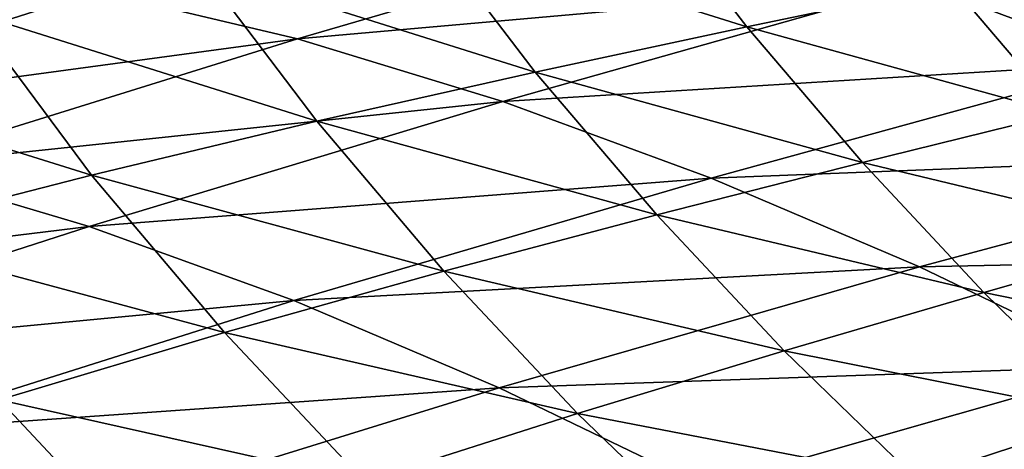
# Model space of a CAD drawing. Header units: metres. Extents: x -90 to 304, y -90 to 74.
# Tile 344 of 570: x 204.45 to 211.57, y 23.86 to 26.97. Entities that reach past the tile are written whole.
import ezdxf

# ---------------------------------------------------------------- set-up
doc = ezdxf.new("R2010")
doc.units = ezdxf.units.M
doc.layers.add('solid_21662050_350', color=7, linetype='CONTINUOUS')

msp = doc.modelspace()

# ---------------------------------------------------------------- linework, layer by layer
at = {"layer": 'solid_21662050_350'}
for points in [[(207.365433, 27.65682, 128.380768), (208.929825, 27.932791, 127.17778), (209.706833, 26.921089, 127.406685)], [(208.929825, 27.932791, 127.17778), (211.184372, 27.229027, 126.14595), (209.706833, 26.921089, 127.406685)], [(205.005051, 27.177574, 159.161041), (206.455917, 26.833879, 162.792999), (209.450394, 27.710291, 161.827484)], [(209.450394, 27.710291, 161.827484), (206.455917, 26.833879, 162.792999), (210.957291, 27.233845, 165.526382)], [(205.750076, 27.357008, 129.611755), (207.365433, 27.65682, 128.380768), (208.175842, 26.592491, 128.677673)], [(207.365433, 27.65682, 128.380768), (209.706833, 26.921089, 127.406685), (208.175842, 26.592491, 128.677673)], [(211.184372, 27.229027, 126.14595), (212.603928, 27.51932, 124.875633), (213.359436, 26.625126, 124.978271)], [(210.957291, 27.233845, 165.526382), (212.487167, 26.659639, 169.245804), (215.541977, 27.442633, 168.274872)], [(203.583282, 27.411453, 155.564926), (200.637039, 26.45499, 156.496536), (205.005051, 27.177574, 159.161041)], [(204.086334, 27.025322, 130.890182), (205.750076, 27.357008, 129.611755), (206.594498, 26.237049, 129.9776)], [(205.750076, 27.357008, 129.611755), (208.175842, 26.592491, 128.677673), (206.594498, 26.237049, 129.9776)], [(206.455917, 26.833879, 162.792999), (207.941193, 26.38003, 166.474136), (210.957291, 27.233845, 165.526382)], [(210.957291, 27.233845, 165.526382), (207.941193, 26.38003, 166.474136), (212.487167, 26.659639, 169.245804)], [(209.706833, 26.921089, 127.406685), (211.184372, 27.229027, 126.14595), (211.980148, 26.292177, 126.312531)], [(211.184372, 27.229027, 126.14595), (213.359436, 26.625126, 124.978271), (211.980148, 26.292177, 126.312531)], [(200.637039, 26.45499, 156.496536), (202.049942, 26.23617, 160.102234), (205.005051, 27.177574, 159.161041)], [(205.005051, 27.177574, 159.161041), (202.049942, 26.23617, 160.102234), (206.455917, 26.833879, 162.792999)], [(202.376816, 26.653736, 132.235489), (204.086334, 27.025322, 130.890182), (204.965424, 25.847589, 131.324768)], [(204.086334, 27.025322, 130.890182), (206.594498, 26.237049, 129.9776), (204.965424, 25.847589, 131.324768)], [(208.175842, 26.592491, 128.677673), (209.706833, 26.921089, 127.406685), (210.543442, 25.937471, 127.640457)], [(209.706833, 26.921089, 127.406685), (211.980148, 26.292177, 126.312531), (210.543442, 25.937471, 127.640457)], [(202.049942, 26.23617, 160.102234), (203.486176, 25.909777, 163.730789), (206.455917, 26.833879, 162.792999)], [(206.455917, 26.833879, 162.792999), (203.486176, 25.909777, 163.730789), (207.941193, 26.38003, 166.474136)], [(202.376816, 26.653736, 132.235489), (204.965424, 25.847589, 131.324768), (203.291199, 25.416941, 132.737488)], [(207.941193, 26.38003, 166.474136), (209.447021, 25.825781, 170.167969), (212.487167, 26.659639, 169.245804)], [(212.487167, 26.659639, 169.245804), (209.447021, 25.825781, 170.167969), (214.015121, 26.002392, 172.924591)], [(206.594498, 26.237049, 129.9776), (208.175842, 26.592491, 128.677673), (209.054123, 25.558641, 128.980682)], [(208.175842, 26.592491, 128.677673), (210.543442, 25.937471, 127.640457), (209.054123, 25.558641, 128.980682)], [(203.486176, 25.909777, 163.730789), (204.948257, 25.474773, 167.389145), (207.941193, 26.38003, 166.474136)], [(207.941193, 26.38003, 166.474136), (204.948257, 25.474773, 167.389145), (209.447021, 25.825781, 170.167969)], [(210.543442, 25.937471, 127.640457), (211.980148, 26.292177, 126.312531), (212.813217, 25.393196, 126.478516)], [(204.965424, 25.847589, 131.324768), (206.594498, 26.237049, 129.9776), (207.514999, 25.150352, 130.350739)], [(206.594498, 26.237049, 129.9776), (209.054123, 25.558641, 128.980682), (207.514999, 25.150352, 130.350739)], [(209.447021, 25.825781, 170.167969), (210.955322, 25.183128, 173.826935), (214.015121, 26.002392, 172.924591)], [(214.015121, 26.002392, 172.924591), (210.955322, 25.183128, 173.826935), (215.515884, 25.276377, 176.502762)], [(209.054123, 25.558641, 128.980682), (210.543442, 25.937471, 127.640457), (211.419891, 24.997978, 127.873215)], [(210.543442, 25.937471, 127.640457), (212.813217, 25.393196, 126.478516), (211.419891, 24.997978, 127.873215)], [(203.486176, 25.909777, 163.730789), (200.54248, 24.93721, 164.640091), (204.948257, 25.474773, 167.389145)], [(203.291199, 25.416941, 132.737488), (204.965424, 25.847589, 131.324768), (205.928284, 24.706329, 131.767746)], [(204.948257, 25.474773, 167.389145), (206.427795, 24.937994, 171.052216), (209.447021, 25.825781, 170.167969)], [(204.965424, 25.847589, 131.324768), (207.514999, 25.150352, 130.350739), (205.928284, 24.706329, 131.767746)], [(209.447021, 25.825781, 170.167969), (206.427795, 24.937994, 171.052216), (210.955322, 25.183128, 173.826935)], [(207.514999, 25.150352, 130.350739), (209.054123, 25.558641, 128.980682), (209.975204, 24.575396, 129.282242)], [(209.054123, 25.558641, 128.980682), (211.419891, 24.997978, 127.873215), (209.975204, 24.575396, 129.282242)], [(200.54248, 24.93721, 164.640091), (201.981873, 24.516314, 168.275604), (204.948257, 25.474773, 167.389145)], [(204.948257, 25.474773, 167.389145), (201.981873, 24.516314, 168.275604), (206.427795, 24.937994, 171.052216)], [(203.291199, 25.416941, 132.737488), (205.928284, 24.706329, 131.767746), (204.296127, 24.220306, 133.248901)], [(211.419891, 24.997978, 127.873215), (212.813217, 25.393196, 126.478516), (213.678497, 24.53549, 126.641418)], [(210.955322, 25.183128, 173.826935), (212.447021, 24.463339, 177.404968), (215.515884, 25.276377, 176.502762)], [(205.928284, 24.706329, 131.767746), (207.514999, 25.150352, 130.350739), (208.481537, 24.12079, 130.721985)], [(206.427795, 24.937994, 171.052216), (207.913971, 24.308016, 174.687805), (210.955322, 25.183128, 173.826935)], [(207.514999, 25.150352, 130.350739), (209.975204, 24.575396, 129.282242), (208.481537, 24.12079, 130.721985)], [(210.955322, 25.183128, 173.826935), (207.913971, 24.308016, 174.687805), (212.447021, 24.463339, 177.404968)], [(201.981873, 24.516314, 168.275604), (203.435699, 23.993217, 171.909409), (206.427795, 24.937994, 171.052216)], [(206.427795, 24.937994, 171.052216), (203.435699, 23.993217, 171.909409), (207.913971, 24.308016, 174.687805)], [(209.975204, 24.575396, 129.282242), (211.419891, 24.997978, 127.873215), (212.329346, 24.106943, 128.101486)], [(211.419891, 24.997978, 127.873215), (213.678497, 24.53549, 126.641418), (212.329346, 24.106943, 128.101486)], [(204.296127, 24.220306, 133.248901), (205.928284, 24.706329, 131.767746), (206.94043, 23.628639, 132.208511)], [(205.928284, 24.706329, 131.767746), (208.481537, 24.12079, 130.721985), (206.94043, 23.628639, 132.208511)], [(208.481537, 24.12079, 130.721985), (209.975204, 24.575396, 129.282242), (210.930481, 23.647974, 129.577866)], [(209.975204, 24.575396, 129.282242), (212.329346, 24.106943, 128.101486), (210.930481, 23.647974, 129.577866)], [(207.913971, 24.308016, 174.687805), (209.394592, 23.592493, 178.265228), (212.447021, 24.463339, 177.404968)], [(212.447021, 24.463339, 177.404968), (209.394592, 23.592493, 178.265228), (213.89949, 23.67498, 180.861389)], [(203.435699, 23.993217, 171.909409), (204.89949, 23.372868, 175.523697), (207.913971, 24.308016, 174.687805)], [(207.913971, 24.308016, 174.687805), (204.89949, 23.372868, 175.523697), (209.394592, 23.592493, 178.265228)], [(202.621597, 23.685955, 134.811279), (204.296127, 24.220306, 133.248901), (205.353409, 23.093418, 133.757874)], [(204.296127, 24.220306, 133.248901), (206.94043, 23.628639, 132.208511), (205.353409, 23.093418, 133.757874)], [(206.94043, 23.628639, 132.208511), (208.481537, 24.12079, 130.721985), (209.483765, 23.1544, 131.085892)], [(208.481537, 24.12079, 130.721985), (210.930481, 23.647974, 129.577866), (209.483765, 23.1544, 131.085892)], [(210.930481, 23.647974, 129.577866), (212.329346, 24.106943, 128.101486), (213.274551, 23.259659, 128.323959)], [(203.435699, 23.993217, 171.909409), (200.47702, 22.988625, 172.750641), (204.89949, 23.372868, 175.523697)]]:
    msp.add_3dface(points, dxfattribs=at)

doc.saveas('drawing.dxf')
